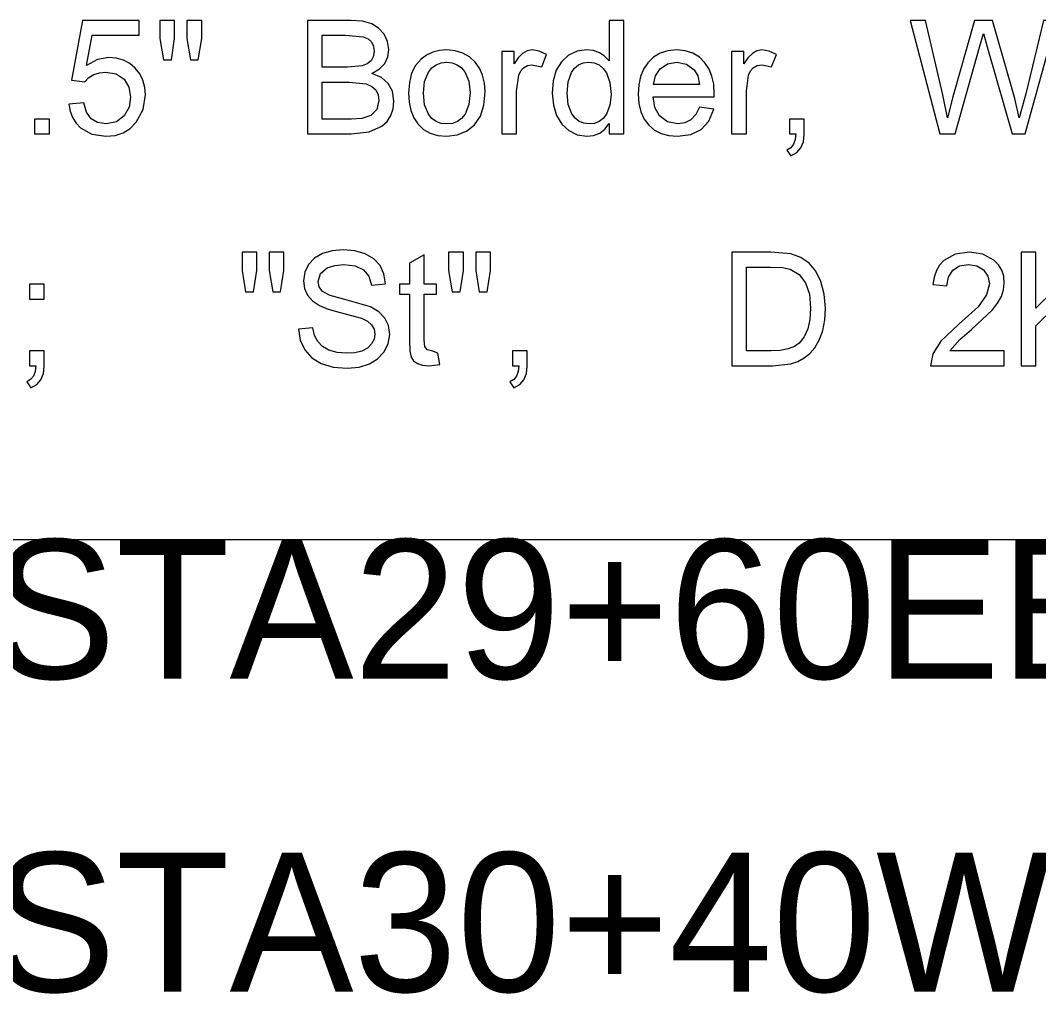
# Model space of a CAD drawing. Extents: x 1001568 to 1002149, y 1840825 to 1841423.
# Drawn here: x 1001921.754 to 1001924.682, y 1840980.163 to 1840982.962 of the extents above; entities that cross this region are included whole.
import ezdxf

# ---------------------------------------------------------------- set-up
doc = ezdxf.new("R2010")
doc.units = 0
for name, color, linetype in [('40', 7, 'Continuous'), ('R_No Plot', 7, 'Continuous'), ('SIGNS', 7, 'Continuous')]:
    doc.layers.add(name, color=color, linetype=linetype)

msp = doc.modelspace()

# ---------------------------------------------------------------- linework, layer by layer
at = {"layer": 'R_No Plot'}
msp.add_line((1001890.6501, 1840981.4691), (1001982.1327, 1840981.4691), dxfattribs=at)
at = {"layer": 'SIGNS'}
for points in [[(1001921.894, 1840982.7214), (1001921.8976, 1840982.7007), (1001921.9045, 1840982.6824), (1001921.9145, 1840982.6665), (1001921.9276, 1840982.6529), (1001921.9601, 1840982.6347), (1001922.0004, 1840982.6287), (1001922.0265, 1840982.6313), (1001922.0498, 1840982.6389), (1001922.0701, 1840982.6515), (1001922.0876, 1840982.6692), (1001922.1072, 1840982.7054), (1001922.1138, 1840982.7475), (1001922.1119, 1840982.7694), (1001922.1065, 1840982.7896), (1001922.0974, 1840982.8079), (1001922.0848, 1840982.8243), (1001922.0687, 1840982.838), (1001922.0508, 1840982.8479), (1001922.0307, 1840982.8536), (1001922.0088, 1840982.8556), (1001921.9761, 1840982.8497), (1001921.9449, 1840982.8326), (1001921.9609, 1840982.9194), (1001922.0955, 1840982.9194), (1001922.0955, 1840982.962), (1001921.9329, 1840982.962), (1001921.9012, 1840982.7904), (1001921.9395, 1840982.7855), (1001921.9512, 1840982.7976), (1001921.9655, 1840982.8062), (1001921.9816, 1840982.8113), (1001922.0002, 1840982.8131), (1001922.0299, 1840982.808), (1001922.0524, 1840982.7931), (1001922.0665, 1840982.7703), (1001922.0713, 1840982.7414), (1001922.0667, 1840982.712), (1001922.0531, 1840982.6878), (1001922.0303, 1840982.67), (1001922.0009, 1840982.6641), (1001921.9764, 1840982.6679), (1001921.9576, 1840982.6793), (1001921.9444, 1840982.6984), (1001921.9368, 1840982.7251)], [(1001922.1656, 1840982.8485), (1001922.1885, 1840982.8485), (1001922.1978, 1840982.9095), (1001922.1978, 1840982.962), (1001922.1552, 1840982.962), (1001922.1552, 1840982.9095)], [(1001922.2434, 1840982.8485), (1001922.2658, 1840982.8485), (1001922.2758, 1840982.9095), (1001922.2758, 1840982.962), (1001922.2333, 1840982.962), (1001922.2333, 1840982.9095)], [(1001924.3985, 1840982.6358), (1001924.4422, 1840982.6358), (1001924.5128, 1840982.8852), (1001924.524, 1840982.9238), (1001924.5348, 1840982.8857), (1001924.606, 1840982.6358), (1001924.6437, 1840982.6358), (1001924.7334, 1840982.962), (1001924.6966, 1840982.962), (1001924.6459, 1840982.7507), (1001924.6267, 1840982.6815), (1001924.6144, 1840982.7376), (1001924.5968, 1840982.7973), (1001924.5499, 1840982.962), (1001924.4977, 1840982.962), (1001924.4354, 1840982.742), (1001924.4207, 1840982.6815), (1001924.4069, 1840982.7482), (1001924.3571, 1840982.962), (1001924.3127, 1840982.962)], [(1001923.1389, 1840982.6358), (1001923.1814, 1840982.6358), (1001923.1814, 1840982.7584), (1001923.188, 1840982.8048), (1001923.1933, 1840982.8164), (1001923.2012, 1840982.8253), (1001923.2129, 1840982.832), (1001923.2255, 1840982.8343), (1001923.2541, 1840982.8279), (1001923.2677, 1840982.8643), (1001923.2465, 1840982.8737), (1001923.2261, 1840982.8769), (1001923.2119, 1840982.8743), (1001923.1986, 1840982.8668), (1001923.186, 1840982.8543), (1001923.1744, 1840982.8369), (1001923.1744, 1840982.8728), (1001923.1389, 1840982.8728)], [(1001923.7995, 1840982.6358), (1001923.842, 1840982.6358), (1001923.842, 1840982.7584), (1001923.8485, 1840982.8048), (1001923.8539, 1840982.8164), (1001923.8617, 1840982.8253), (1001923.8735, 1840982.832), (1001923.8861, 1840982.8343), (1001923.9147, 1840982.8279), (1001923.9282, 1840982.8643), (1001923.9071, 1840982.8737), (1001923.8867, 1840982.8769), (1001923.8725, 1840982.8743), (1001923.8592, 1840982.8668), (1001923.8466, 1840982.8543), (1001923.8349, 1840982.8369), (1001923.8349, 1840982.8728), (1001923.7995, 1840982.8728)], [(1001921.7953, 1840982.6358), (1001921.8379, 1840982.6358), (1001921.8379, 1840982.6783), (1001921.7953, 1840982.6783)], [(1001923.9658, 1840982.6358), (1001923.9842, 1840982.6358), (1001923.9821, 1840982.6191), (1001923.9773, 1840982.6057), (1001923.9694, 1840982.5956), (1001923.9587, 1840982.5889), (1001923.9701, 1840982.572), (1001923.9868, 1840982.5818), (1001923.9987, 1840982.5955), (1001924.0059, 1840982.6129), (1001924.0084, 1840982.6342), (1001924.0084, 1840982.6783), (1001923.9658, 1840982.6783)], [(1001922.4021, 1840982.1818), (1001922.425, 1840982.1818), (1001922.4343, 1840982.2428), (1001922.4343, 1840982.2953), (1001922.3917, 1840982.2953), (1001922.3917, 1840982.2428)], [(1001922.4799, 1840982.1818), (1001922.5023, 1840982.1818), (1001922.5123, 1840982.2428), (1001922.5123, 1840982.2953), (1001922.4698, 1840982.2953), (1001922.4698, 1840982.2428)], [(1001922.554, 1840982.0741), (1001922.5591, 1840982.0421), (1001922.5719, 1840982.0145), (1001922.5923, 1840981.9915), (1001922.6196, 1840981.9751), (1001922.6536, 1840981.9652), (1001922.6945, 1840981.962), (1001922.7282, 1840981.9651), (1001922.7579, 1840981.9746), (1001922.7817, 1840981.9891), (1001922.8002, 1840982.0085), (1001922.8124, 1840982.0326), (1001922.8164, 1840982.0592), (1001922.8127, 1840982.0843), (1001922.8022, 1840982.1061), (1001922.7848, 1840982.124), (1001922.7607, 1840982.1385), (1001922.6873, 1840982.1589), (1001922.6452, 1840982.1711), (1001922.6233, 1840982.1824), (1001922.6137, 1840982.1954), (1001922.6107, 1840982.2111), (1001922.6171, 1840982.2342), (1001922.6363, 1840982.2503), (1001922.6581, 1840982.2576), (1001922.6849, 1840982.2599), (1001922.7168, 1840982.256), (1001922.7406, 1840982.245), (1001922.7562, 1840982.2266), (1001922.7636, 1840982.201), (1001922.8046, 1840982.2041), (1001922.7999, 1840982.2329), (1001922.7886, 1840982.2571), (1001922.7706, 1840982.2762), (1001922.7461, 1840982.2906), (1001922.716, 1840982.2996), (1001922.6825, 1840982.3024), (1001922.6508, 1840982.2996), (1001922.6229, 1840982.2913), (1001922.6004, 1840982.2784), (1001922.5832, 1840982.2604), (1001922.5719, 1840982.2379), (1001922.5682, 1840982.2128), (1001922.571, 1840982.1908), (1001922.5797, 1840982.1718), (1001922.5941, 1840982.1555), (1001922.6145, 1840982.142), (1001922.6397, 1840982.1315), (1001922.6743, 1840982.1222), (1001922.7356, 1840982.1057), (1001922.7522, 1840982.0973), (1001922.7642, 1840982.0869), (1001922.7714, 1840982.0744), (1001922.7738, 1840982.0598), (1001922.7714, 1840982.0451), (1001922.7644, 1840982.0318), (1001922.7521, 1840982.0197), (1001922.736, 1840982.0112), (1001922.716, 1840982.0061), (1001922.6921, 1840982.0046), (1001922.6651, 1840982.007), (1001922.6417, 1840982.0139), (1001922.6233, 1840982.0243), (1001922.6093, 1840982.0384), (1001922.5999, 1840982.0563), (1001922.595, 1840982.0778)], [(1001922.9546, 1840982.005), (1001922.9376, 1840982.0116), (1001922.9242, 1840982.0144), (1001922.9177, 1840982.0242), (1001922.9156, 1840982.0429), (1001922.9156, 1840982.1748), (1001922.951, 1840982.1748), (1001922.951, 1840982.2031), (1001922.9156, 1840982.2031), (1001922.9156, 1840982.2882), (1001922.873, 1840982.2634), (1001922.873, 1840982.2031), (1001922.8446, 1840982.2031), (1001922.8446, 1840982.1748), (1001922.873, 1840982.1748), (1001922.873, 1840982.0404), (1001922.8742, 1840982.011), (1001922.878, 1840981.9937), (1001922.8852, 1840981.9827), (1001922.8963, 1840981.975), (1001922.911, 1840981.9704), (1001922.9295, 1840981.9691), (1001922.9602, 1840981.9724)], [(1001922.9962, 1840982.1818), (1001923.019, 1840982.1818), (1001923.0284, 1840982.2428), (1001923.0284, 1840982.2953), (1001922.9858, 1840982.2953), (1001922.9858, 1840982.2428)], [(1001923.074, 1840982.1818), (1001923.0964, 1840982.1818), (1001923.1064, 1840982.2428), (1001923.1064, 1840982.2953), (1001923.0638, 1840982.2953), (1001923.0638, 1840982.2428)], [(1001924.5837, 1840982.0116), (1001924.4267, 1840982.0116), (1001924.4554, 1840982.0447), (1001924.4889, 1840982.0732), (1001924.5496, 1840982.1296), (1001924.5645, 1840982.1487), (1001924.5752, 1840982.168), (1001924.5815, 1840982.1872), (1001924.5837, 1840982.2065), (1001924.5819, 1840982.2261), (1001924.5762, 1840982.2436), (1001924.5668, 1840982.259), (1001924.5538, 1840982.2724), (1001924.5221, 1840982.2896), (1001924.4832, 1840982.2953), (1001924.442, 1840982.2893), (1001924.41, 1840982.2715), (1001924.3977, 1840982.2582), (1001924.3884, 1840982.2425), (1001924.382, 1840982.2239), (1001924.3785, 1840982.2028), (1001924.4187, 1840982.1987), (1001924.423, 1840982.2239), (1001924.4355, 1840982.2434), (1001924.4551, 1840982.2558), (1001924.4811, 1840982.2599), (1001924.5043, 1840982.2559), (1001924.5234, 1840982.2447), (1001924.5367, 1840982.2266), (1001924.5412, 1840982.204), (1001924.5329, 1840982.173), (1001924.5083, 1840982.1387), (1001924.4527, 1840982.0882), (1001924.4012, 1840982.0395), (1001924.3781, 1840982.0035), (1001924.371, 1840981.9691), (1001924.5837, 1840981.9691)], [(1001924.6323, 1840981.9691), (1001924.6748, 1840981.9691), (1001924.6748, 1840982.0841), (1001924.7278, 1840982.1365), (1001924.8456, 1840981.9691), (1001924.9063, 1840981.9691), (1001924.7585, 1840982.1668), (1001924.8987, 1840982.2953), (1001924.8379, 1840982.2953), (1001924.6748, 1840982.134), (1001924.6748, 1840982.2953), (1001924.6323, 1840982.2953)], [(1001921.7803, 1840982.1606), (1001921.8229, 1840982.1606), (1001921.8229, 1840982.2031), (1001921.7803, 1840982.2031)], [(1001921.7803, 1840981.9691), (1001921.7987, 1840981.9691), (1001921.7966, 1840981.9524), (1001921.7917, 1840981.939), (1001921.7839, 1840981.9289), (1001921.7732, 1840981.9223), (1001921.7846, 1840981.9053), (1001921.8013, 1840981.9152), (1001921.8132, 1840981.9288), (1001921.8204, 1840981.9462), (1001921.8229, 1840981.9676), (1001921.8229, 1840982.0116), (1001921.7803, 1840982.0116)], [(1001923.1693, 1840981.9691), (1001923.1877, 1840981.9691), (1001923.1856, 1840981.9524), (1001923.1807, 1840981.939), (1001923.1729, 1840981.9289), (1001923.1622, 1840981.9223), (1001923.1736, 1840981.9053), (1001923.1903, 1840981.9152), (1001923.2022, 1840981.9288), (1001923.2094, 1840981.9462), (1001923.2119, 1840981.9676), (1001923.2119, 1840982.0116), (1001923.1693, 1840982.0116)]]:
    msp.add_lwpolyline(points, close=True, dxfattribs=at)
for points in [[(1001922.5799, 1840982.6358), (1001922.7052, 1840982.6358), (1001922.7575, 1840982.6411), (1001922.7942, 1840982.6574), (1001922.8089, 1840982.6713), (1001922.8195, 1840982.6882), (1001922.8259, 1840982.7078), (1001922.8281, 1840982.7303), (1001922.8241, 1840982.758), (1001922.8123, 1840982.7804), (1001922.7927, 1840982.7974), (1001922.7654, 1840982.8093), (1001922.7867, 1840982.8223), (1001922.8019, 1840982.8382), (1001922.811, 1840982.8569), (1001922.8139, 1840982.8785), (1001922.8103, 1840982.9013), (1001922.8002, 1840982.9223), (1001922.7845, 1840982.9399), (1001922.7649, 1840982.952), (1001922.7379, 1840982.9595), (1001922.7041, 1840982.962), (1001922.5799, 1840982.962), (1001922.5799, 1840982.6358)], [(1001923.4471, 1840982.6358), (1001923.4897, 1840982.6358), (1001923.4897, 1840982.962), (1001923.4471, 1840982.962), (1001923.4471, 1840982.8455), (1001923.4342, 1840982.8592), (1001923.4193, 1840982.869), (1001923.402, 1840982.8749), (1001923.3827, 1840982.8769), (1001923.3551, 1840982.873), (1001923.3306, 1840982.8615), (1001923.3099, 1840982.8428), (1001923.2954, 1840982.8184), (1001923.2867, 1840982.7882), (1001923.284, 1840982.7526), (1001923.2872, 1840982.7179), (1001923.2964, 1840982.6882), (1001923.3112, 1840982.6637), (1001923.3314, 1840982.645), (1001923.3558, 1840982.6326), (1001923.3828, 1840982.6287), (1001923.4028, 1840982.631), (1001923.4202, 1840982.638), (1001923.4349, 1840982.6495), (1001923.4471, 1840982.6657), (1001923.4471, 1840982.6358)], [(1001922.6224, 1840982.8273), (1001922.6224, 1840982.9194), (1001922.6894, 1840982.9194), (1001922.7404, 1840982.9151), (1001922.7541, 1840982.9089), (1001922.7638, 1840982.8998), (1001922.7696, 1840982.8876), (1001922.7714, 1840982.8726), (1001922.769, 1840982.8576), (1001922.7626, 1840982.8457), (1001922.7519, 1840982.8368), (1001922.7372, 1840982.8308), (1001922.6949, 1840982.8273), (1001922.6224, 1840982.8273)], [(1001922.8705, 1840982.7528), (1001922.8722, 1840982.7264), (1001922.8773, 1840982.7029), (1001922.8857, 1840982.6821), (1001922.8977, 1840982.6642), (1001922.9136, 1840982.6485), (1001922.9329, 1840982.6374), (1001922.9551, 1840982.6308), (1001922.9805, 1840982.6287), (1001923.0099, 1840982.6324), (1001923.0371, 1840982.6432), (1001923.0603, 1840982.6614), (1001923.077, 1840982.6863), (1001923.087, 1840982.7178), (1001923.0904, 1840982.7561), (1001923.0886, 1840982.7812), (1001923.0833, 1840982.8041), (1001923.0744, 1840982.8244), (1001923.0621, 1840982.8422), (1001923.0457, 1840982.8573), (1001923.0268, 1840982.8681), (1001923.005, 1840982.8747), (1001922.9805, 1840982.8769), (1001922.9594, 1840982.8752), (1001922.9401, 1840982.8702), (1001922.9225, 1840982.8619), (1001922.9068, 1840982.8505), (1001922.8908, 1840982.8324), (1001922.8795, 1840982.8101), (1001922.8728, 1840982.7835), (1001922.8705, 1840982.7528)], [(1001923.7071, 1840982.7121), (1001923.6965, 1840982.691), (1001923.6827, 1840982.6761), (1001923.6654, 1840982.6671), (1001923.6449, 1840982.6641), (1001923.6152, 1840982.67), (1001923.5925, 1840982.6877), (1001923.5792, 1840982.7118), (1001923.5736, 1840982.7421), (1001923.7494, 1840982.7421), (1001923.7496, 1840982.7529), (1001923.748, 1840982.7785), (1001923.743, 1840982.8016), (1001923.7347, 1840982.8221), (1001923.723, 1840982.8403), (1001923.7069, 1840982.8563), (1001923.6881, 1840982.8677), (1001923.6663, 1840982.8745), (1001923.6418, 1840982.8769), (1001923.6164, 1840982.8745), (1001923.5942, 1840982.8676), (1001923.5747, 1840982.8561), (1001923.5583, 1840982.84), (1001923.5464, 1840982.8216), (1001923.5378, 1840982.8007), (1001923.5328, 1840982.7769), (1001923.5311, 1840982.7508), (1001923.533, 1840982.7232), (1001923.5386, 1840982.699), (1001923.5481, 1840982.6781), (1001923.5614, 1840982.6606), (1001923.578, 1840982.6466), (1001923.5972, 1840982.6366), (1001923.6192, 1840982.6307), (1001923.644, 1840982.6287), (1001923.6819, 1840982.6336), (1001923.712, 1840982.6482), (1001923.734, 1840982.6726), (1001923.7483, 1840982.7069), (1001923.7071, 1840982.7121)], [(1001922.9131, 1840982.7529), (1001922.9167, 1840982.7866), (1001922.9279, 1840982.8135), (1001922.9378, 1840982.8257), (1001922.9499, 1840982.8345), (1001922.9641, 1840982.8397), (1001922.9805, 1840982.8414), (1001922.9964, 1840982.8397), (1001923.0104, 1840982.8345), (1001923.0225, 1840982.8259), (1001923.0325, 1840982.814), (1001923.0439, 1840982.7871), (1001923.0478, 1840982.7542), (1001923.0442, 1840982.72), (1001923.0332, 1840982.6927), (1001923.0232, 1840982.6801), (1001923.0111, 1840982.6711), (1001922.9969, 1840982.6658), (1001922.9805, 1840982.6641), (1001922.9641, 1840982.6659), (1001922.9499, 1840982.6712), (1001922.9378, 1840982.6798), (1001922.9279, 1840982.6921), (1001922.9167, 1840982.7189), (1001922.9131, 1840982.7529)], [(1001923.3265, 1840982.7527), (1001923.3296, 1840982.7856), (1001923.3392, 1840982.812), (1001923.3481, 1840982.8248), (1001923.3595, 1840982.834), (1001923.373, 1840982.8396), (1001923.3887, 1840982.8414), (1001923.4047, 1840982.8394), (1001923.4186, 1840982.8337), (1001923.4304, 1840982.824), (1001923.4399, 1840982.8107), (1001923.4497, 1840982.7832), (1001923.453, 1840982.7493), (1001923.4495, 1840982.7179), (1001923.4394, 1840982.6921), (1001923.43, 1840982.6796), (1001923.4189, 1840982.671), (1001923.4056, 1840982.6657), (1001923.3904, 1840982.6641), (1001923.3748, 1840982.666), (1001923.3613, 1840982.6715), (1001923.3499, 1840982.6807), (1001923.3405, 1840982.6936), (1001923.33, 1840982.7203), (1001923.3265, 1840982.7527)], [(1001923.5749, 1840982.7776), (1001923.5807, 1840982.8028), (1001923.5945, 1840982.823), (1001923.6156, 1840982.8369), (1001923.6422, 1840982.8414), (1001923.67, 1840982.8359), (1001923.692, 1840982.8197), (1001923.702, 1840982.8021), (1001923.7072, 1840982.7776), (1001923.5749, 1840982.7776)], [(1001922.6224, 1840982.6783), (1001922.6224, 1840982.7847), (1001922.7001, 1840982.7847), (1001922.7491, 1840982.7794), (1001922.7651, 1840982.772), (1001922.7766, 1840982.7618), (1001922.7833, 1840982.7481), (1001922.7855, 1840982.7315), (1001922.7789, 1840982.7054), (1001922.7622, 1840982.6887), (1001922.7363, 1840982.6798), (1001922.7061, 1840982.6783), (1001922.6224, 1840982.6783)], [(1001923.7998, 1840981.9691), (1001923.9174, 1840981.9691), (1001923.9697, 1840981.9746), (1001923.9901, 1840981.9813), (1001924.0085, 1840981.9912), (1001924.0244, 1840982.0043), (1001924.0384, 1840982.0205), (1001924.0519, 1840982.0439), (1001924.0616, 1840982.0706), (1001924.0674, 1840982.1006), (1001924.0693, 1840982.134), (1001924.066, 1840982.1751), (1001924.0564, 1840982.2115), (1001924.0417, 1840982.2407), (1001924.0225, 1840982.2636), (1001923.9986, 1840982.2803), (1001923.9701, 1840982.2907), (1001923.9121, 1840982.2953), (1001923.7998, 1840982.2953), (1001923.7998, 1840981.9691)], [(1001923.8424, 1840982.0116), (1001923.8424, 1840982.2528), (1001923.9118, 1840982.2528), (1001923.9456, 1840982.2511), (1001923.9683, 1840982.2463), (1001923.9939, 1840982.2311), (1001924.0121, 1840982.2074), (1001924.0231, 1840982.1751), (1001924.0268, 1840982.1346), (1001924.0247, 1840982.1022), (1001924.0184, 1840982.0747), (1001924.0081, 1840982.0519), (1001923.9939, 1840982.0338), (1001923.98, 1840982.024), (1001923.9619, 1840982.0172), (1001923.9395, 1840982.013), (1001923.913, 1840982.0116), (1001923.8424, 1840982.0116)]]:
    msp.add_lwpolyline(points, dxfattribs=at)

# ---------------------------------------------------------------- texts
at = {"layer": '40'}
for s, p in [('SS-MNS-10-STA29+60EB', (1001918.6407, 1840981.0691)), ('SS-MNS-10-STA30+40WB', (1001918.6407, 1840980.1691))]:
    msp.add_text(s, height=0.4, rotation=0, dxfattribs=at).set_placement(p)

doc.saveas('drawing.dxf')
